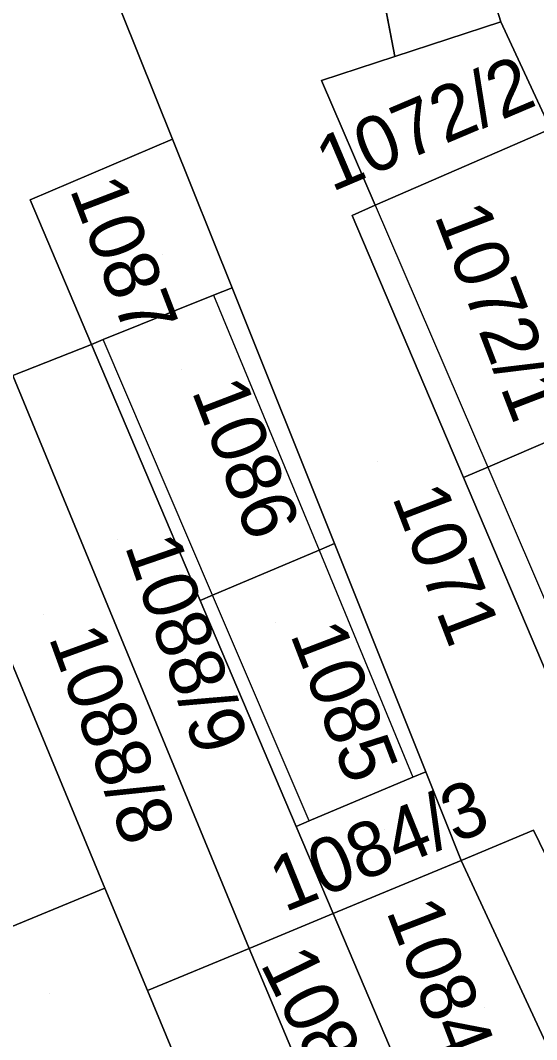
# Model space of a CAD drawing. Extents: x -263943 to -261149, y -1236934 to -1230686.
# Drawn here: x -262798.26 to -262779.5, y -1235410.81 to -1235373.74 of the extents above; entities that cross this region are included whole.
import ezdxf

# ---------------------------------------------------------------- set-up
doc = ezdxf.new("R2010")
doc.units = 0
for name, color, linetype in [('body_kn', 7, 'Continuous'), ('kladpar_druhypozemkov', 7, 'Continuous'), ('kladpar_hranice', 7, 'Continuous'), ('kladpar_parcelnecisla', 7, 'Continuous'), ('kladpar_plochy', 7, 'Continuous'), ('zappar_hrandruhpozemk', 7, 'Continuous')]:
    doc.layers.add(name, color=color, linetype=linetype)

msp = doc.modelspace()

# ---------------------------------------------------------------- linework, layer by layer
at = {"layer": 'body_kn'}
for p, q in [((-262780.8, -1235373.8), (-262780.8, -1235373.8)), ((-262784.66, -1235375.06), (-262784.66, -1235375.06)), ((-262784.66, -1235375.06), (-262784.66, -1235375.06)), ((-262787.32, -1235375.93), (-262787.32, -1235375.93)), ((-262792.73, -1235378.07), (-262792.73, -1235378.07)), ((-262797.91, -1235380.27), (-262797.91, -1235380.27)), ((-262785.37, -1235380.47), (-262785.37, -1235380.47)), ((-262785.37, -1235380.47), (-262785.37, -1235380.47)), ((-262786.21, -1235380.84), (-262786.21, -1235380.84)), ((-262790.57, -1235383.47), (-262790.57, -1235383.47)), ((-262791.25, -1235383.74), (-262791.25, -1235383.74)), ((-262791.25, -1235383.74), (-262791.25, -1235383.74)), ((-262795.25, -1235385.35), (-262795.25, -1235385.35)), ((-262795.25, -1235385.35), (-262795.25, -1235385.35)), ((-262795.68, -1235385.53), (-262795.68, -1235385.53)), ((-262795.68, -1235385.53), (-262795.68, -1235385.53)), ((-262781.28, -1235389.99), (-262781.28, -1235389.99)), ((-262781.28, -1235389.99), (-262781.28, -1235389.99)), ((-262782.16, -1235390.37), (-262782.16, -1235390.37)), ((-262786.85, -1235392.77), (-262786.85, -1235392.77)), ((-262787.41, -1235393.01), (-262787.41, -1235393.01)), ((-262787.41, -1235393.01), (-262787.41, -1235393.01)), ((-262791.28, -1235394.65), (-262791.28, -1235394.65)), ((-262791.28, -1235394.65), (-262791.28, -1235394.65)), ((-262791.73, -1235394.84), (-262791.73, -1235394.84)), ((-262784, -1235401.27), (-262784, -1235401.27)), ((-262784, -1235401.27), (-262784, -1235401.27)), ((-262783.53, -1235401.07), (-262783.53, -1235401.07)), ((-262783.53, -1235401.07), (-262783.53, -1235401.07)), ((-262788.24, -1235403.06), (-262788.24, -1235403.06)), ((-262787.77, -1235402.86), (-262787.77, -1235402.86)), ((-262787.77, -1235402.86), (-262787.77, -1235402.86)), ((-262779.61, -1235403.2), (-262779.61, -1235403.2)), ((-262782.24, -1235404.3), (-262782.24, -1235404.3)), ((-262782.24, -1235404.3), (-262782.24, -1235404.3)), ((-262795.19, -1235405.3), (-262795.19, -1235405.3)), ((-262786.89, -1235406.23), (-262786.89, -1235406.23)), ((-262786.89, -1235406.23), (-262786.89, -1235406.23)), ((-262789.95, -1235407.5), (-262789.95, -1235407.5)), ((-262793.64, -1235409.03), (-262793.64, -1235409.03))]:
    msp.add_line(p, q, dxfattribs=at)
at = {"layer": 'kladpar_druhypozemkov'}
for p, q in [((-262783.28, -1235376.53), (-262783.28, -1235376.53)), ((-262793.1, -1235382.25), (-262793.1, -1235382.25)), ((-262779.9, -1235383.59), (-262779.9, -1235383.59)), ((-262792.4, -1235386.45), (-262792.4, -1235386.45)), ((-262785.29, -1235389.78), (-262785.29, -1235389.78)), ((-262794.75, -1235392.61), (-262794.75, -1235392.61)), ((-262797.41, -1235395.36), (-262797.41, -1235395.36)), ((-262789, -1235395.65), (-262789, -1235395.65)), ((-262785.02, -1235403.17), (-262785.02, -1235403.17)), ((-262797.2, -1235409.15), (-262797.2, -1235409.15)), ((-262781.41, -1235409.66), (-262781.41, -1235409.66))]:
    msp.add_line(p, q, dxfattribs=at)
at = {"layer": 'kladpar_hranice'}
msp.add_line((-262784.66, -1235375.06), (-262786.84, -1235363.64), dxfattribs=at)
for points in [[(-262791.56, -1235352.16), (-262788.23, -1235351.02), (-262783.53, -1235365.16), (-262780.8, -1235373.8), (-262784.66, -1235375.06)], [(-262772.2, -1235413.1), (-262768.81, -1235419.8), (-262763.58, -1235430.11), (-262769.18, -1235432.49), (-262770.16, -1235430.38), (-262767.07, -1235429.02), (-262771.11, -1235420.7), (-262774.26, -1235414.2), (-262779.61, -1235403.2), (-262782.24, -1235404.3), (-262783.53, -1235401.07), (-262786.85, -1235392.77), (-262790.57, -1235383.47), (-262792.73, -1235378.07), (-262795.82, -1235370.35), (-262787.77, -1235367.71), (-262789.65, -1235361.95), (-262792.13, -1235353.65), (-262791.56, -1235352.16)], [(-262791.56, -1235352.16), (-262786.84, -1235363.64), (-262784.66, -1235375.06)], [(-262795.82, -1235370.35), (-262792.73, -1235378.07), (-262797.91, -1235380.27), (-262795.68, -1235385.53), (-262798.54, -1235386.66), (-262799.83, -1235383.4), (-262802.49, -1235375.4), (-262809.02, -1235359.84), (-262801.2, -1235356.54), (-262798.72, -1235364.84), (-262796.84, -1235370.6), (-262795.82, -1235370.35)], [(-262783.53, -1235365.16), (-262779.21, -1235363.88), (-262774.76, -1235377.18), (-262779, -1235377.69), (-262780.8, -1235373.8), (-262783.53, -1235365.16)], [(-262785.37, -1235380.47), (-262787.32, -1235375.93), (-262784.66, -1235375.06), (-262780.8, -1235373.8), (-262779, -1235377.69), (-262779.46, -1235377.89), (-262785.37, -1235380.47)], [(-262784.66, -1235375.06), (-262787.32, -1235375.93), (-262785.37, -1235380.47), (-262786.21, -1235380.84), (-262782.16, -1235390.37), (-262778.95, -1235397.94), (-262775.04, -1235406.73), (-262772.2, -1235413.1)], [(-262775, -1235386.92), (-262774.86, -1235387.23), (-262775.34, -1235387.44), (-262781.28, -1235389.99), (-262782.16, -1235390.37), (-262786.21, -1235380.84), (-262785.37, -1235380.47), (-262779.46, -1235377.89), (-262779, -1235377.69), (-262776.37, -1235383.76), (-262775, -1235386.92)], [(-262795.25, -1235385.35), (-262795.68, -1235385.53), (-262797.91, -1235380.27), (-262792.73, -1235378.07), (-262790.57, -1235383.47), (-262791.25, -1235383.74), (-262795.25, -1235385.35)], [(-262791.28, -1235394.65), (-262791.73, -1235394.84), (-262795.68, -1235385.53), (-262795.25, -1235385.35), (-262791.25, -1235383.74), (-262790.57, -1235383.47), (-262786.85, -1235392.77), (-262787.41, -1235393.01), (-262791.28, -1235394.65)], [(-262795.68, -1235385.53), (-262791.73, -1235394.84), (-262788.24, -1235403.06), (-262786.89, -1235406.23), (-262789.95, -1235407.5), (-262798.54, -1235386.66), (-262795.68, -1235385.53)], [(-262801.11, -1235391.03), (-262802.26, -1235388.14), (-262798.54, -1235386.66), (-262789.95, -1235407.5), (-262793.64, -1235409.03), (-262795.19, -1235405.3), (-262801.11, -1235391.03)], [(-262772.18, -1235393.44), (-262772.65, -1235393.68), (-262772.09, -1235394.97), (-262778.04, -1235397.55), (-262778.95, -1235397.94), (-262782.16, -1235390.37), (-262781.28, -1235389.99), (-262775.34, -1235387.44), (-262774.86, -1235387.23), (-262773.35, -1235390.74), (-262772.18, -1235393.44)], [(-262801.86, -1235408.06), (-262802.91, -1235405.47), (-262804.02, -1235402.74), (-262806.66, -1235396.22), (-262807.63, -1235393.84), (-262806.87, -1235393.41), (-262805.94, -1235393.02), (-262801.11, -1235391.03), (-262795.19, -1235405.3), (-262801.04, -1235407.72), (-262801.86, -1235408.06)], [(-262784, -1235401.27), (-262787.77, -1235402.86), (-262788.24, -1235403.06), (-262791.73, -1235394.84), (-262791.28, -1235394.65), (-262787.41, -1235393.01), (-262786.85, -1235392.77), (-262783.53, -1235401.07), (-262784, -1235401.27)], [(-262783.53, -1235401.07), (-262782.24, -1235404.3), (-262786.89, -1235406.23), (-262788.24, -1235403.06), (-262787.77, -1235402.86), (-262784, -1235401.27), (-262783.53, -1235401.07)], [(-262782.24, -1235404.3), (-262779.61, -1235403.2), (-262774.26, -1235414.2), (-262777.08, -1235415.43), (-262778.22, -1235412.97), (-262782.24, -1235404.3)], [(-262782.24, -1235404.3), (-262778.22, -1235412.97), (-262782.64, -1235414.86), (-262783.14, -1235415.07), (-262786.89, -1235406.23), (-262782.24, -1235404.3)], [(-262793.48, -1235430.58), (-262794.33, -1235430.94), (-262795.48, -1235428.08), (-262796.3, -1235426.05), (-262798.22, -1235421.28), (-262796.78, -1235420.6), (-262801.86, -1235408.06), (-262801.04, -1235407.72), (-262795.19, -1235405.3), (-262793.64, -1235409.03), (-262789.63, -1235418.7), (-262786.01, -1235427.41), (-262793.48, -1235430.58)], [(-262786.89, -1235406.23), (-262783.14, -1235415.07), (-262785.43, -1235415.92), (-262781.84, -1235424.55), (-262782.6, -1235424.98), (-262789.95, -1235407.5), (-262786.89, -1235406.23)], [(-262782.6, -1235424.98), (-262777.65, -1235436.07), (-262780.1, -1235437.09), (-262781.04, -1235435.31), (-262782.48, -1235435.91), (-262786.01, -1235427.41), (-262789.63, -1235418.7), (-262793.64, -1235409.03), (-262789.95, -1235407.5), (-262782.6, -1235424.98)]]:
    msp.add_lwpolyline(points, dxfattribs=at)
at = {"layer": 'kladpar_plochy'}
for points in [[(-262786.84, -1235363.64), (-262791.56, -1235352.16), (-262788.23, -1235351.02), (-262783.53, -1235365.16), (-262780.8, -1235373.8), (-262784.66, -1235375.06)], [(-262795.82, -1235370.35), (-262792.73, -1235378.07), (-262797.91, -1235380.27), (-262795.68, -1235385.53), (-262798.54, -1235386.66), (-262799.83, -1235383.4), (-262802.49, -1235375.4), (-262809.02, -1235359.84), (-262801.2, -1235356.54), (-262798.72, -1235364.84), (-262796.84, -1235370.6)], [(-262783.53, -1235365.16), (-262779.21, -1235363.88), (-262774.76, -1235377.18), (-262779, -1235377.69), (-262780.8, -1235373.8)], [(-262785.37, -1235380.47), (-262787.32, -1235375.93), (-262784.66, -1235375.06), (-262780.8, -1235373.8), (-262779, -1235377.69), (-262779.46, -1235377.89)], [(-262775, -1235386.92), (-262774.86, -1235387.23), (-262775.34, -1235387.44), (-262781.28, -1235389.99), (-262782.16, -1235390.37), (-262786.21, -1235380.84), (-262785.37, -1235380.47), (-262779.46, -1235377.89), (-262779, -1235377.69), (-262776.37, -1235383.76)], [(-262795.25, -1235385.35), (-262795.68, -1235385.53), (-262797.91, -1235380.27), (-262792.73, -1235378.07), (-262790.57, -1235383.47), (-262791.25, -1235383.74)], [(-262791.28, -1235394.65), (-262791.73, -1235394.84), (-262795.68, -1235385.53), (-262795.25, -1235385.35), (-262791.25, -1235383.74), (-262790.57, -1235383.47), (-262786.85, -1235392.77), (-262787.41, -1235393.01)], [(-262795.68, -1235385.53), (-262791.73, -1235394.84), (-262788.24, -1235403.06), (-262786.89, -1235406.23), (-262789.95, -1235407.5), (-262798.54, -1235386.66)], [(-262801.11, -1235391.03), (-262802.26, -1235388.14), (-262798.54, -1235386.66), (-262789.95, -1235407.5), (-262793.64, -1235409.03), (-262795.19, -1235405.3)], [(-262772.18, -1235393.44), (-262772.65, -1235393.68), (-262772.09, -1235394.97), (-262778.04, -1235397.55), (-262778.95, -1235397.94), (-262782.16, -1235390.37), (-262781.28, -1235389.99), (-262775.34, -1235387.44), (-262774.86, -1235387.23), (-262773.35, -1235390.74)], [(-262801.86, -1235408.06), (-262802.91, -1235405.47), (-262804.02, -1235402.74), (-262806.66, -1235396.22), (-262807.63, -1235393.84), (-262806.87, -1235393.41), (-262805.94, -1235393.02), (-262801.11, -1235391.03), (-262795.19, -1235405.3), (-262801.04, -1235407.72)], [(-262784, -1235401.27), (-262787.77, -1235402.86), (-262788.24, -1235403.06), (-262791.73, -1235394.84), (-262791.28, -1235394.65), (-262787.41, -1235393.01), (-262786.85, -1235392.77), (-262783.53, -1235401.07)], [(-262783.53, -1235401.07), (-262782.24, -1235404.3), (-262786.89, -1235406.23), (-262788.24, -1235403.06), (-262787.77, -1235402.86), (-262784, -1235401.27)], [(-262782.24, -1235404.3), (-262779.61, -1235403.2), (-262774.26, -1235414.2), (-262777.08, -1235415.43), (-262778.22, -1235412.97)], [(-262782.24, -1235404.3), (-262778.22, -1235412.97), (-262782.64, -1235414.86), (-262783.14, -1235415.07), (-262786.89, -1235406.23)], [(-262793.48, -1235430.58), (-262794.33, -1235430.94), (-262795.48, -1235428.08), (-262796.3, -1235426.05), (-262798.22, -1235421.28), (-262796.78, -1235420.6), (-262801.86, -1235408.06), (-262801.04, -1235407.72), (-262795.19, -1235405.3), (-262793.64, -1235409.03), (-262789.63, -1235418.7), (-262786.01, -1235427.41)], [(-262786.89, -1235406.23), (-262783.14, -1235415.07), (-262785.43, -1235415.92), (-262781.84, -1235424.55), (-262782.6, -1235424.98), (-262789.95, -1235407.5)], [(-262782.6, -1235424.98), (-262777.65, -1235436.07), (-262780.1, -1235437.09), (-262781.04, -1235435.31), (-262782.48, -1235435.91), (-262786.01, -1235427.41), (-262789.63, -1235418.7), (-262793.64, -1235409.03), (-262789.95, -1235407.5)]]:
    msp.add_lwpolyline(points, close=True, dxfattribs=at)
msp.add_lwpolyline([(-262786.84, -1235363.64), (-262784.66, -1235375.06), (-262787.32, -1235375.93), (-262785.37, -1235380.47), (-262786.21, -1235380.84), (-262782.16, -1235390.37), (-262778.95, -1235397.94), (-262775.04, -1235406.73), (-262772.2, -1235413.1), (-262768.81, -1235419.8), (-262763.58, -1235430.11), (-262769.18, -1235432.49), (-262770.16, -1235430.38), (-262767.07, -1235429.02), (-262771.11, -1235420.7), (-262774.26, -1235414.2), (-262779.61, -1235403.2), (-262782.24, -1235404.3), (-262783.53, -1235401.07), (-262786.85, -1235392.77), (-262790.57, -1235383.47), (-262792.73, -1235378.07), (-262795.82, -1235370.35)], dxfattribs=at)
at = {"layer": 'zappar_hrandruhpozemk'}
for p, q in [((-262785.37, -1235380.47), (-262781.28, -1235389.99)), ((-262791.25, -1235383.74), (-262787.41, -1235393.01)), ((-262791.28, -1235394.65), (-262795.25, -1235385.35)), ((-262781.28, -1235389.99), (-262778.04, -1235397.55)), ((-262787.41, -1235393.01), (-262784, -1235401.27)), ((-262787.77, -1235402.86), (-262791.28, -1235394.65))]:
    msp.add_line(p, q, dxfattribs=at)

# ---------------------------------------------------------------- texts
at = {"layer": 'kladpar_parcelnecisla'}
for s, rotation, p in [('1059', 288, (-262779.992, -1235368.718)), ('1072/2', 23, (-262786.952, -1235379.997)), ('1087', 291, (-262796.487, -1235379.883)), ('1072/1', 291, (-262783.234, -1235380.839)), ('1086', 291, (-262792.054, -1235387.218)), ('1071', 291, (-262784.769, -1235391.074)), ('1088/9', 289, (-262794.482, -1235392.848)), ('1085', 291, (-262788.474, -1235396.067)), ('1088/8', 290, (-262797.249, -1235396.178)), ('1084/3', 22, (-262788.666, -1235406.193)), ('1084/1', 291, (-262784.981, -1235406.136)), ('1088/11', 296, (-262789.563, -1235408.05))]:
    msp.add_text(s, height=2, rotation=rotation, dxfattribs=at).set_placement(p)

doc.saveas('drawing.dxf')
